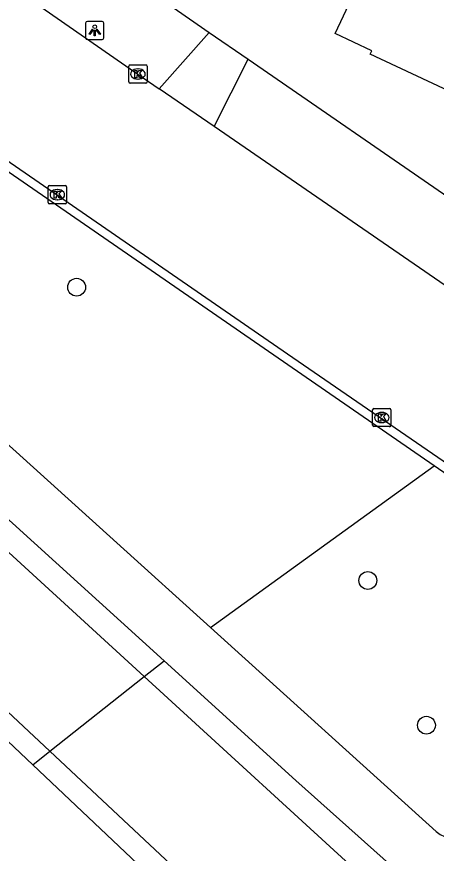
# Model space of a CAD drawing. Extents: x 162812 to 163818, y 381639 to 382470.
# Drawn here: x 163219.31 to 163242.34, y 381903.83 to 381949.74 of the extents above; entities that cross this region are included whole.
import ezdxf

# ---------------------------------------------------------------- set-up
doc = ezdxf.new("R2010")
doc.units = 0
for name, color, linetype in [('IMGEO_Boom', 7, 'Continuous'), ('IMGEO_Groenvoorziening', 7, 'Continuous'), ('IMGEO_Kolk', 7, 'Continuous'), ('IMGEO_Lichtpunt', 7, 'Continuous'), ('IMGEO_Meer_plas_ven_vijver', 7, 'Continuous'), ('IMGEO_Oever', 7, 'Continuous'), ('IMGEO_Pand', 7, 'Continuous'), ('IMGEO_Rijbaan_lokaal_gesloten', 7, 'Continuous'), ('IMGEO_Rijbaan_lokaal_open', 7, 'Continuous'), ('IMGEO_Voetpad_gesloten', 7, 'Continuous'), ('IMGEO_Voetpad_open', 7, 'Continuous')]:
    doc.layers.add(name, color=color, linetype=linetype)

msp = doc.modelspace()

# ---------------------------------------------------------------- linework, layer by layer
at = {"layer": 'IMGEO_Boom'}
for centre in [(163222.598, 381934.896), (163238.58, 381918.8), (163241.796, 381910.857)]:
    msp.add_circle(centre, 0.489, dxfattribs=at)
at = {"layer": 'IMGEO_Groenvoorziening'}
for points in [[(163152.171, 381954.991), (163178.182, 381953.501), (163181.36, 381952.757), (163186.481, 381949.766), (163189.606, 381947.131), (163226.313, 381913.527)], [(163221.136, 381909.426), (163185.733, 381942.588), (163183.575, 381944.725), (163181.112, 381945.966), (163178.118, 381946.346), (163152.081, 381947.261), (163149.627, 381947.261), (163147.865, 381946.85), (163147.802, 381946.835), (163147.032, 381945.822), (163143.885, 381937.393)], [(163229.946, 381916.228), (163242.218, 381925.095)], [(163226.313, 381913.527), (163227.401, 381914.389)], [(163221.136, 381909.426), (163226.313, 381913.527)], [(163226.313, 381913.527), (163239.096, 381901.825), (163259.243, 381882.902), (163261.814, 381880.694), (163263.61, 381879.384)], [(163277.225, 381867.027), (163272.536, 381871.176), (163271.162, 381871.996), (163269.911, 381872.242), (163261.317, 381872.365), (163260.65, 381872.595), (163259.753, 381873.255), (163221.136, 381909.426)]]:
    msp.add_lwpolyline(points, dxfattribs=at)
at = {"layer": 'IMGEO_Kolk'}
for p, q in [((163225.464, 381946.171), (163225.464, 381947.023)), ((163225.539, 381947.097), (163226.391, 381947.097)), ((163225.952, 381946.877), (163225.977, 381946.877)), ((163226.465, 381947.023), (163226.465, 381946.171)), ((163225.975, 381946.317), (163225.95, 381946.317)), ((163226.391, 381946.097), (163225.539, 381946.097)), ((163221.039, 381939.551), (163221.039, 381940.403)), ((163221.114, 381940.477), (163221.966, 381940.477)), ((163222.04, 381940.403), (163222.04, 381939.551)), ((163221.527, 381940.257), (163221.552, 381940.257)), ((163221.966, 381939.477), (163221.114, 381939.477)), ((163221.55, 381939.697), (163221.525, 381939.697)), ((163238.843, 381927.318), (163238.843, 381928.17)), ((163238.918, 381928.244), (163239.77, 381928.244)), ((163239.331, 381928.024), (163239.356, 381928.024)), ((163239.844, 381928.17), (163239.844, 381927.318)), ((163239.354, 381927.464), (163239.329, 381927.464)), ((163239.77, 381927.244), (163238.918, 381927.244))]:
    msp.add_line(p, q, dxfattribs=at)
for points in [[(163225.464, 381946.171), (163225.464, 381947.023)], [(163225.539, 381947.097), (163226.391, 381947.097)], [(163225.785, 381946.797), (163225.908, 381946.797), (163225.908, 381946.646), (163226.038, 381946.797), (163226.202, 381946.797), (163226.056, 381946.646), (163226.209, 381946.397), (163226.057, 381946.397), (163225.972, 381946.561), (163225.908, 381946.494), (163225.908, 381946.397), (163225.785, 381946.397), (163225.785, 381946.797)], [(163226.465, 381947.023), (163226.465, 381946.171)], [(163226.391, 381946.097), (163225.539, 381946.097)], [(163221.039, 381939.551), (163221.039, 381940.403)], [(163221.114, 381940.477), (163221.966, 381940.477)], [(163222.04, 381940.403), (163222.04, 381939.551)], [(163221.36, 381940.177), (163221.483, 381940.177), (163221.483, 381940.026), (163221.613, 381940.177), (163221.777, 381940.177), (163221.631, 381940.026), (163221.784, 381939.777), (163221.632, 381939.777), (163221.547, 381939.941), (163221.483, 381939.874), (163221.483, 381939.777), (163221.36, 381939.777), (163221.36, 381940.177)], [(163221.966, 381939.477), (163221.114, 381939.477)], [(163238.843, 381927.318), (163238.843, 381928.17)], [(163238.918, 381928.244), (163239.77, 381928.244)], [(163239.164, 381927.944), (163239.287, 381927.944), (163239.287, 381927.793), (163239.417, 381927.944), (163239.581, 381927.944), (163239.435, 381927.793), (163239.588, 381927.544), (163239.436, 381927.544), (163239.351, 381927.708), (163239.287, 381927.641), (163239.287, 381927.544), (163239.164, 381927.544), (163239.164, 381927.944)], [(163239.844, 381928.17), (163239.844, 381927.318)], [(163239.77, 381927.244), (163238.918, 381927.244)]]:
    msp.add_lwpolyline(points, dxfattribs=at)
for centre, start, end in [((163225.541, 381947.021), 91.552, 178.448), ((163225.541, 381947.021), 91.552, 178.448), ((163226.389, 381947.021), 1.552, 88.448), ((163226.389, 381947.021), 1.552, 88.448), ((163225.541, 381946.173), 181.552, 268.448), ((163225.541, 381946.173), 181.552, 268.448), ((163226.389, 381946.173), 271.552, 358.448), ((163226.389, 381946.173), 271.552, 358.448), ((163221.116, 381940.401), 91.552, 178.448), ((163221.116, 381940.401), 91.552, 178.448), ((163221.964, 381940.401), 1.552, 88.448), ((163221.964, 381940.401), 1.552, 88.448), ((163221.116, 381939.553), 181.552, 268.448), ((163221.116, 381939.553), 181.552, 268.448), ((163221.964, 381939.553), 271.552, 358.448), ((163221.964, 381939.553), 271.552, 358.448), ((163238.92, 381928.168), 91.552, 178.448), ((163238.92, 381928.168), 91.552, 178.448), ((163239.768, 381928.168), 1.552, 88.448), ((163239.768, 381928.168), 1.552, 88.448), ((163238.92, 381927.32), 181.552, 268.448), ((163238.92, 381927.32), 181.552, 268.448), ((163239.768, 381927.32), 271.552, 358.448), ((163239.768, 381927.32), 271.552, 358.448)]:
    msp.add_arc(centre, 0.0765, start, end, dxfattribs=at)
for centre, major_axis, ratio, start_param, end_param in [((163225.951, 381946.597), (-0.387, 0.002), 0.722429, 4.712389, 7.853982), ((163225.976, 381946.597), (-0.39, 0.002), 0.717154, 1.570796, 4.712389), ((163221.526, 381939.977), (-0.387, 0.002), 0.722429, 4.712389, 7.853982), ((163221.551, 381939.977), (-0.39, 0.002), 0.717154, 1.570796, 4.712389), ((163239.33, 381927.744), (-0.387, 0.002), 0.722429, 4.712389, 7.853982), ((163239.355, 381927.744), (-0.39, 0.002), 0.717154, 1.570796, 4.712389)]:
    msp.add_ellipse(centre, major_axis=major_axis, ratio=ratio, start_param=start_param, end_param=end_param, dxfattribs=at)
at = {"layer": 'IMGEO_Lichtpunt'}
for p, q in [((163223.093, 381949.392), (163223.093, 381948.585)), ((163223.093, 381949.392), (163223.093, 381948.585)), ((163223.995, 381949.487), (163223.187, 381949.487)), ((163223.995, 381949.487), (163223.187, 381949.487)), ((163224.089, 381948.585), (163224.089, 381949.392)), ((163224.089, 381948.585), (163224.089, 381949.392)), ((163223.187, 381948.491), (163223.995, 381948.491)), ((163223.187, 381948.491), (163223.995, 381948.491))]:
    msp.add_line(p, q, dxfattribs=at)
for points in [[(163223.467, 381949.056), (163223.506, 381949.028), (163223.318, 381948.766), (163223.28, 381948.793), (163223.467, 381949.056)], [(163223.679, 381949.028), (163223.717, 381949.055), (163223.904, 381948.793), (163223.865, 381948.765), (163223.679, 381949.028)], [(163223.569, 381949.008), (163223.616, 381949.008), (163223.616, 381948.686), (163223.569, 381948.686), (163223.569, 381949.008)]]:
    msp.add_lwpolyline(points, dxfattribs=at)
msp.add_circle((163223.592, 381949.19), 0.0994, dxfattribs=at)
for centre, start, end in [((163223.187, 381949.392), 90, 180), ((163223.187, 381949.392), 90, 180), ((163223.995, 381949.392), 0, 90), ((163223.995, 381949.392), 0, 90), ((163223.187, 381948.585), 180, 270), ((163223.187, 381948.585), 180, 270), ((163223.995, 381948.585), 270, 0), ((163223.995, 381948.585), 270, 360)]:
    msp.add_arc(centre, 0.0946, start, end, dxfattribs=at)
at = {"layer": 'IMGEO_Meer_plas_ven_vijver'}
for points in [[(163180.916, 381945.091), (163182.807, 381944.052), (163195.333, 381932.205), (163220.2, 381908.685)], [(163220.2, 381908.685), (163259.056, 381871.934)]]:
    msp.add_lwpolyline(points, dxfattribs=at)
at = {"layer": 'IMGEO_Oever'}
msp.add_lwpolyline([(163220.2, 381908.685), (163221.136, 381909.426)], dxfattribs=at)
at = {"layer": 'IMGEO_Pand'}
msp.add_lwpolyline([(163248.788, 381949.797), (163246.177, 381944.198), (163238.71, 381947.68), (163238.802, 381947.877), (163236.789, 381948.816), (163238.903, 381953.348), (163239.309, 381954.219), (163241.299, 381953.291)], dxfattribs=at)
at = {"layer": 'IMGEO_Rijbaan_lokaal_gesloten'}
for points in [[(163243.291, 381924.954), (163234.179, 381931.215), (163185.654, 381964.704)], [(163204.468, 381961.524), (163225.965, 381946.597), (163227.132, 381945.793)], [(163230.147, 381943.717), (163227.132, 381945.793)], [(163243.932, 381934.221), (163230.147, 381943.717)]]:
    msp.add_lwpolyline(points, dxfattribs=at)
at = {"layer": 'IMGEO_Rijbaan_lokaal_open'}
for points in [[(163242.218, 381925.095), (163202.279, 381952.665), (163185.319, 381964.222)], [(163254.385, 381916.696), (163242.218, 381925.095)]]:
    msp.add_lwpolyline(points, dxfattribs=at)
at = {"layer": 'IMGEO_Voetpad_gesloten'}
for points in [[(163229.946, 381916.228), (163183.668, 381958.067)], [(163182.982, 381954.71), (163227.401, 381914.389)], [(163242.335, 381905.028), (163229.946, 381916.228)], [(163227.401, 381914.389), (163234.624, 381907.833), (163252.421, 381891.921), (163255.061, 381889.85)]]:
    msp.add_lwpolyline(points, dxfattribs=at)
msp.add_arc((163243.238, 381906.022), 1.343, 227.751, 316.6355, dxfattribs=at)
at = {"layer": 'IMGEO_Voetpad_open'}
for points in [[(163227.718, 381950.375), (163229.876, 381948.886)], [(163227.132, 381945.793), (163229.876, 381948.886)], [(163229.876, 381948.886), (163232.02, 381947.407)], [(163230.147, 381943.717), (163232.02, 381947.407)], [(163232.02, 381947.407), (163243.259, 381939.649)]]:
    msp.add_lwpolyline(points, dxfattribs=at)

doc.saveas('drawing.dxf')
